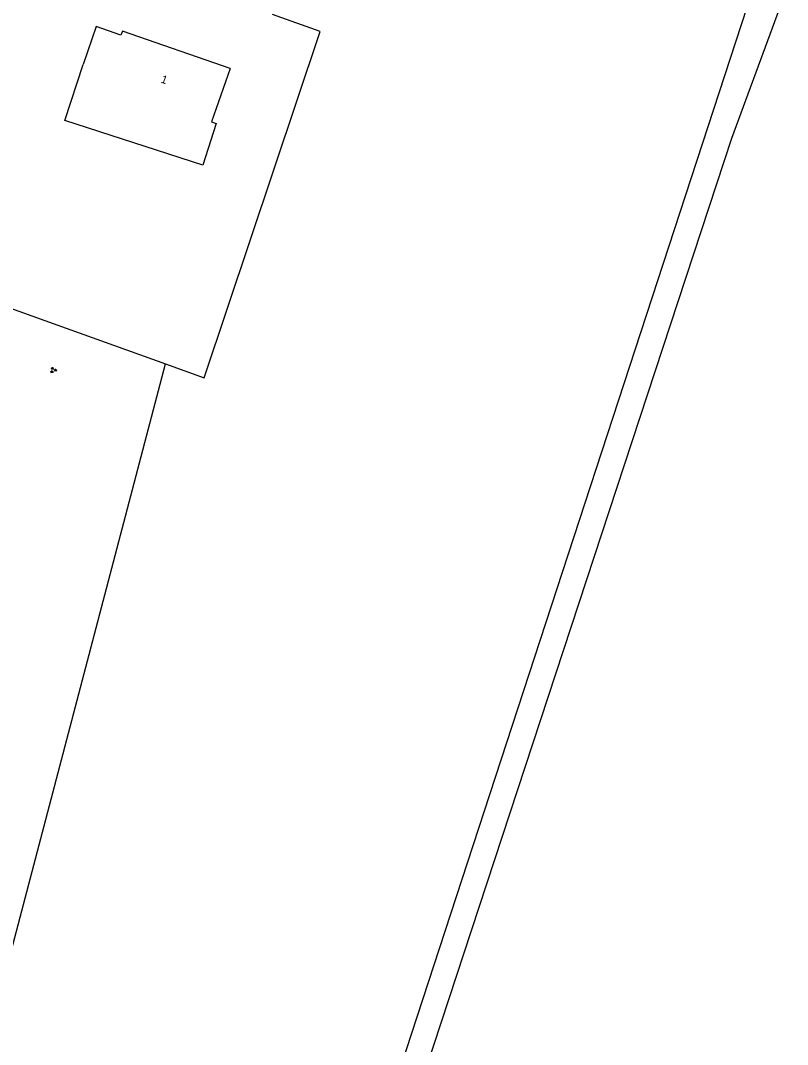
# Model space of a CAD drawing. Extents: x 128999 to 131010, y 395498 to 399007.
# Drawn here: x 130786.4 to 130882.2, y 397172.7 to 397300.7 of the extents above; entities that cross this region are included whole.
import ezdxf

# ---------------------------------------------------------------- set-up
doc = ezdxf.new("R2010")
doc.units = 0
for name, color, linetype in [('gg-anno-huisnummerreeks BGT', 7, 'Continuous'), ('gg-bbg-hoofdgebouw', 7, 'Continuous'), ('gg-knt-onverhard', 7, 'Continuous'), ('gt-grn-groengrens', 7, 'Continuous'), ('gt-grn-vlakafsluiter', 7, 'Continuous'), ('gt-symb-groenvak', 7, 'Continuous')]:
    doc.layers.add(name, color=color, linetype=linetype)

# ---------------------------------------------------------------- blocks, each defined once
blk = doc.blocks.new('gt0-GRVAK')
at = {"layer": 'gt-symb-groenvak'}
for p, q in [((-0.11, 0.19), (-0.23, 0.24)), ((-0.18, 0.15), (0.09, 0.15)), ((-0.09, 0.21), (-0.16, 0.32)), ((-0.05, 0.21), (-0.05, 0.39)), ((0, 0.21), (0.06, 0.32)), ((0.01, 0.19), (0.13, 0.24)), ((0.26, -0.05), (0.2, 0.06)), ((0.31, -0.05), (0.31, 0.13)), ((0.35, -0.05), (0.41, 0.06)), ((-0.24, -0.23), (-0.36, -0.18)), ((-0.32, -0.26), (-0.05, -0.26)), ((-0.23, -0.21), (-0.29, -0.1)), ((-0.18, -0.2), (-0.18, -0.02)), ((-0.14, -0.21), (-0.07, -0.1)), ((-0.12, -0.23), (0, -0.18)), ((0.24, -0.07), (0.12, -0.02)), ((0.17, -0.11), (0.44, -0.11)), ((0.37, -0.07), (0.49, -0.02))]:
    blk.add_line(p, q, dxfattribs=at)

msp = doc.modelspace()

# ---------------------------------------------------------------- linework, layer by layer
at = {"layer": 'gg-bbg-hoofdgebouw'}
for points in [[(130812.59, 397294.69), (130799.13, 397299.38), (130798.96, 397298.88), (130795.87, 397299.94), (130794.24, 397295.22)], [(130810.85, 397287.82), (130809.17, 397282.62), (130791.94, 397288.19), (130794.24, 397295.22)], [(130812.59, 397294.69), (130810.28, 397288.03), (130810.85, 397287.82)]]:
    msp.add_lwpolyline(points, dxfattribs=at)
at = {"layer": 'gg-knt-onverhard'}
for points in [[(130776.36, 397150.59), (130822.73, 397135.61), (130881.4, 397315.3)], [(130901.7, 397181.59), (130880.22, 397117.04), (130825.59, 397134.69), (130875.28, 397285.98), (130886.04, 397315.21)]]:
    msp.add_lwpolyline(points, dxfattribs=at)
at = {"layer": 'gt-grn-groengrens'}
msp.add_line((130776.54, 397151.28), (130804.51, 397257.79), dxfattribs=at)
at = {"layer": 'gt-grn-vlakafsluiter'}
msp.add_line((130780.93, 397266.27), (130804.51, 397257.79), dxfattribs=at)
msp.add_lwpolyline([(130804.51, 397257.79), (130809.35, 397256.05), (130823.85, 397299.32), (130817.91, 397301.47)], dxfattribs=at)

# ---------------------------------------------------------------- block references
at = {"layer": 'gt-symb-groenvak', "rotation": 7.352379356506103}
msp.add_blockref('gt0-GRVAK', (130790.49, 397257), dxfattribs=at)

# ---------------------------------------------------------------- texts
at = {"layer": 'gg-anno-huisnummerreeks BGT'}
msp.add_text('1', height=1, rotation=340.8, dxfattribs=at).set_placement((130803.86, 397292.97))

doc.saveas('drawing.dxf')
